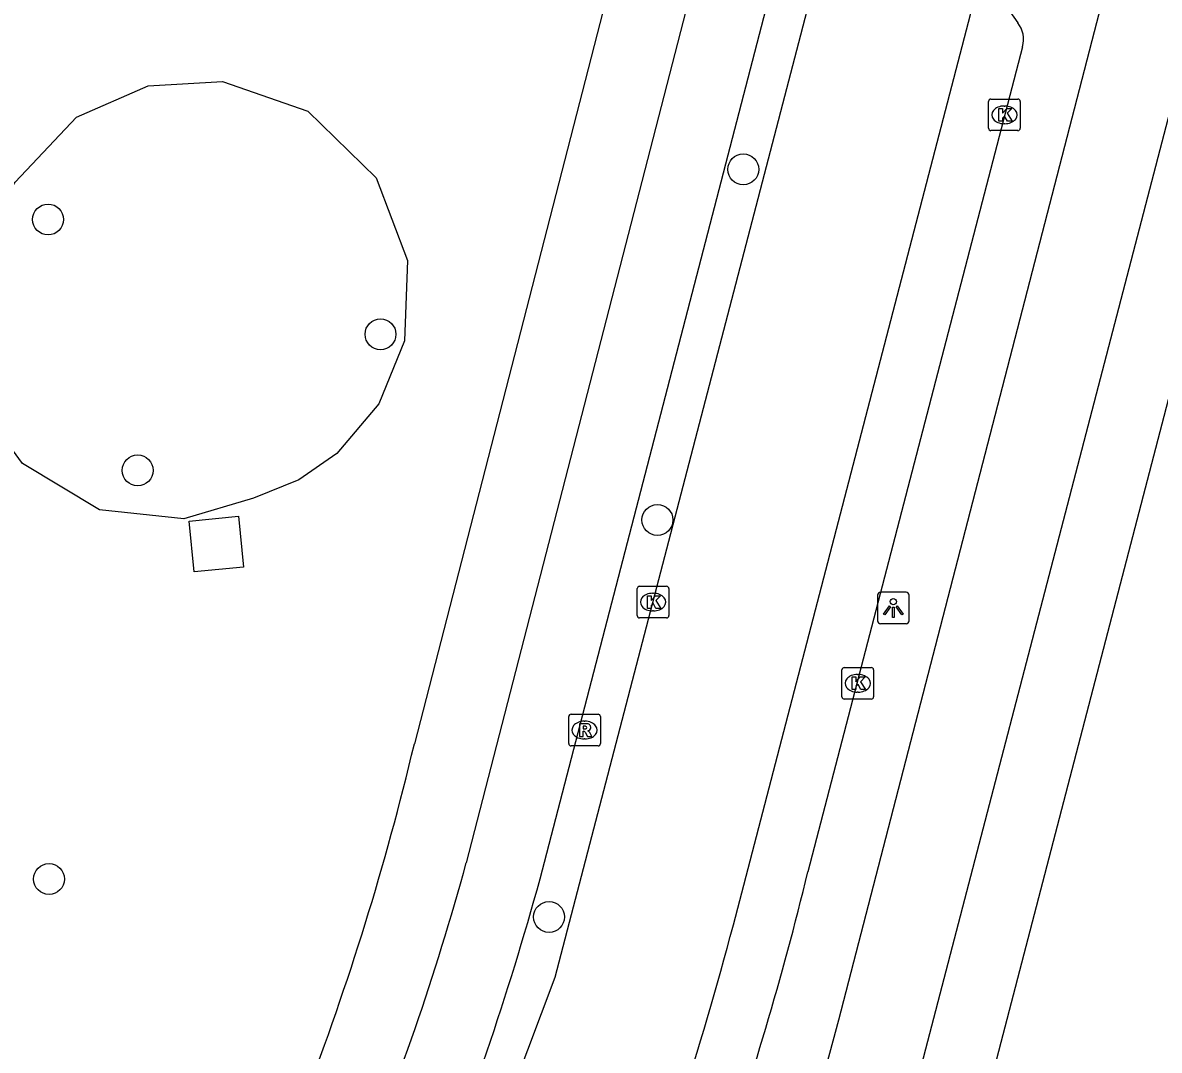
# Model space of a CAD drawing. Extents: x 161258 to 161838, y 380836 to 381727.
# Drawn here: x 161588.37 to 161624.35, y 381041.03 to 381073.56 of the extents above; entities that cross this region are included whole.
import ezdxf

# ---------------------------------------------------------------- set-up
doc = ezdxf.new("R2010")
doc.units = 0
for name, color, linetype in [('IMGEO_Boom', 7, 'Continuous'), ('IMGEO_Fietspad_gesloten', 7, 'Continuous'), ('IMGEO_Groenvoorziening', 7, 'Continuous'), ('IMGEO_Kolk', 7, 'Continuous'), ('IMGEO_Lichtpunt', 7, 'Continuous'), ('IMGEO_Parkeervlak_open', 7, 'Continuous'), ('IMGEO_Rijbaan_lokaal_open', 7, 'Continuous'), ('IMGEO_Rioolput', 7, 'Continuous'), ('IMGEO_Voetpad_open', 7, 'Continuous')]:
    doc.layers.add(name, color=color, linetype=linetype)

msp = doc.modelspace()

# ---------------------------------------------------------------- linework, layer by layer
at = {"layer": 'IMGEO_Boom'}
for centre in [(161611.178, 381068.914), (161589.172, 381067.327), (161599.696, 381063.693), (161592.009, 381059.384), (161608.462, 381057.815), (161589.203, 381046.447), (161605.032, 381045.247)]:
    msp.add_circle(centre, 0.489, dxfattribs=at)
at = {"layer": 'IMGEO_Fietspad_gesloten'}
for points in [[(161604.747, 381046.45), (161613.032, 381078.37), (161614.449, 381083.832)], [(161611.645, 381082.809), (161611.1, 381080.696), (161602.41, 381046.962)], [(161623.675, 381078.64), (161622.285, 381073.268), (161614.192, 381041.977), (161611.518, 381032.045)], [(161614.41, 381031.306), (161624.834, 381071.281)]]:
    msp.add_lwpolyline(points, dxfattribs=at)
for centre, radius, start, end in [((161520.434, 381069.403), 84.992, 337.28167, 344.69025), ((161510.42, 381072.524), 97.865, 337.84402, 344.54834)]:
    msp.add_arc(centre, radius, start, end, dxfattribs=at)
at = {"layer": 'IMGEO_Groenvoorziening'}
for points in [[(161593.47, 381057.848), (161590.796, 381058.132), (161588.364, 381059.602), (161587.119, 381061.287), (161586.428, 381063.985), (161586.925, 381066.648), (161588.132, 381068.513), (161590.075, 381070.562), (161592.337, 381071.564), (161594.695, 381071.696), (161597.397, 381070.758), (161599.561, 381068.642), (161600.55, 381066.026), (161600.455, 381063.485), (161599.642, 381061.494), (161598.314, 381059.92), (161597.11, 381059.083), (161595.678, 381058.505), (161593.47, 381057.848)], [(161593.801, 381056.17), (161593.64, 381057.777), (161595.198, 381057.933), (161595.359, 381056.325), (161593.801, 381056.17)]]:
    msp.add_lwpolyline(points, dxfattribs=at)
at = {"layer": 'IMGEO_Kolk'}
for p, q in [((161618.945, 381070.214), (161618.945, 381071.066)), ((161619.02, 381071.14), (161619.872, 381071.14)), ((161619.433, 381070.92), (161619.458, 381070.92)), ((161619.946, 381071.066), (161619.946, 381070.214)), ((161619.456, 381070.36), (161619.431, 381070.36)), ((161619.872, 381070.14), (161619.02, 381070.14)), ((161607.823, 381054.789), (161607.823, 381055.641)), ((161607.898, 381055.715), (161608.75, 381055.715)), ((161608.311, 381055.495), (161608.336, 381055.495)), ((161608.824, 381055.641), (161608.824, 381054.789)), ((161608.334, 381054.935), (161608.309, 381054.935)), ((161608.75, 381054.715), (161607.898, 381054.715)), ((161614.303, 381052.218), (161614.303, 381053.07)), ((161614.378, 381053.144), (161615.23, 381053.144)), ((161614.791, 381052.924), (161614.816, 381052.924)), ((161615.304, 381053.07), (161615.304, 381052.218)), ((161614.814, 381052.364), (161614.789, 381052.364)), ((161615.23, 381052.144), (161614.378, 381052.144))]:
    msp.add_line(p, q, dxfattribs=at)
for points in [[(161618.945, 381070.214), (161618.945, 381071.066)], [(161619.02, 381071.14), (161619.872, 381071.14)], [(161619.946, 381071.066), (161619.946, 381070.214)], [(161619.266, 381070.84), (161619.389, 381070.84), (161619.389, 381070.689), (161619.519, 381070.84), (161619.683, 381070.84), (161619.537, 381070.689), (161619.69, 381070.44), (161619.538, 381070.44), (161619.453, 381070.604), (161619.389, 381070.537), (161619.389, 381070.44), (161619.266, 381070.44), (161619.266, 381070.84)], [(161619.872, 381070.14), (161619.02, 381070.14)], [(161607.823, 381054.789), (161607.823, 381055.641)], [(161607.898, 381055.715), (161608.75, 381055.715)], [(161608.824, 381055.641), (161608.824, 381054.789)], [(161608.144, 381055.415), (161608.267, 381055.415), (161608.267, 381055.264), (161608.397, 381055.415), (161608.561, 381055.415), (161608.415, 381055.264), (161608.568, 381055.015), (161608.416, 381055.015), (161608.331, 381055.179), (161608.267, 381055.112), (161608.267, 381055.015), (161608.144, 381055.015), (161608.144, 381055.415)], [(161608.75, 381054.715), (161607.898, 381054.715)], [(161614.303, 381052.218), (161614.303, 381053.07)], [(161614.378, 381053.144), (161615.23, 381053.144)], [(161615.304, 381053.07), (161615.304, 381052.218)], [(161614.624, 381052.844), (161614.747, 381052.844), (161614.747, 381052.693), (161614.877, 381052.844), (161615.041, 381052.844), (161614.895, 381052.693), (161615.048, 381052.444), (161614.896, 381052.444), (161614.811, 381052.608), (161614.747, 381052.541), (161614.747, 381052.444), (161614.624, 381052.444), (161614.624, 381052.844)], [(161615.23, 381052.144), (161614.378, 381052.144)]]:
    msp.add_lwpolyline(points, dxfattribs=at)
for centre, start, end in [((161619.022, 381071.064), 91.552, 178.448), ((161619.022, 381071.064), 91.552, 178.448), ((161619.87, 381071.064), 1.552, 88.448), ((161619.87, 381071.064), 1.552, 88.448), ((161619.022, 381070.216), 181.552, 268.448), ((161619.022, 381070.216), 181.552, 268.448), ((161619.87, 381070.216), 271.552, 358.448), ((161619.87, 381070.216), 271.552, 358.448), ((161607.9, 381055.639), 91.552, 178.448), ((161607.9, 381055.639), 91.552, 178.448), ((161608.748, 381055.639), 1.552, 88.448), ((161608.748, 381055.639), 1.552, 88.448), ((161607.9, 381054.791), 181.552, 268.448), ((161607.9, 381054.791), 181.552, 268.448), ((161608.748, 381054.791), 271.552, 358.448), ((161608.748, 381054.791), 271.552, 358.448), ((161614.38, 381053.068), 91.552, 178.448), ((161614.38, 381053.068), 91.552, 178.448), ((161615.228, 381053.068), 1.552, 88.448), ((161615.228, 381053.068), 1.552, 88.448), ((161614.38, 381052.22), 181.552, 268.448), ((161614.38, 381052.22), 181.552, 268.448), ((161615.228, 381052.22), 271.552, 358.448), ((161615.228, 381052.22), 271.552, 358.448)]:
    msp.add_arc(centre, 0.0765, start, end, dxfattribs=at)
for centre, major_axis, ratio, start_param, end_param in [((161619.432, 381070.64), (-0.387, 0.002), 0.722429, 4.712389, 7.853982), ((161619.457, 381070.64), (-0.39, 0.002), 0.717154, 1.570796, 4.712389), ((161608.31, 381055.215), (-0.387, 0.002), 0.722429, 4.712389, 7.853982), ((161608.335, 381055.215), (-0.39, 0.002), 0.717154, 1.570796, 4.712389), ((161614.79, 381052.644), (-0.387, 0.002), 0.722429, 4.712389, 7.853982), ((161614.815, 381052.644), (-0.39, 0.002), 0.717154, 1.570796, 4.712389)]:
    msp.add_ellipse(centre, major_axis=major_axis, ratio=ratio, start_param=start_param, end_param=end_param, dxfattribs=at)
at = {"layer": 'IMGEO_Lichtpunt'}
for p, q in [((161616.332, 381055.529), (161615.524, 381055.529)), ((161616.332, 381055.529), (161615.524, 381055.529)), ((161615.43, 381055.434), (161615.43, 381054.627)), ((161615.43, 381055.434), (161615.43, 381054.627)), ((161616.426, 381054.627), (161616.426, 381055.434)), ((161616.426, 381054.627), (161616.426, 381055.434)), ((161615.524, 381054.533), (161616.332, 381054.533)), ((161615.524, 381054.533), (161616.332, 381054.533))]:
    msp.add_line(p, q, dxfattribs=at)
for points in [[(161615.804, 381055.098), (161615.843, 381055.07), (161615.655, 381054.808), (161615.617, 381054.835), (161615.804, 381055.098)], [(161616.016, 381055.07), (161616.054, 381055.097), (161616.241, 381054.835), (161616.202, 381054.807), (161616.016, 381055.07)], [(161615.906, 381055.05), (161615.953, 381055.05), (161615.953, 381054.728), (161615.906, 381054.728), (161615.906, 381055.05)]]:
    msp.add_lwpolyline(points, dxfattribs=at)
msp.add_circle((161615.929, 381055.232), 0.0994, dxfattribs=at)
for centre, start, end in [((161615.524, 381055.434), 90, 180), ((161615.524, 381055.434), 90, 180), ((161616.332, 381055.434), 0, 90), ((161616.332, 381055.434), 0, 90), ((161615.524, 381054.627), 180, 270), ((161615.524, 381054.627), 180, 270), ((161616.332, 381054.627), 270, 0), ((161616.332, 381054.627), 270, 360)]:
    msp.add_arc(centre, 0.0946, start, end, dxfattribs=at)
at = {"layer": 'IMGEO_Parkeervlak_open'}
for points in [[(161619.206, 381074.503), (161619.868, 381073.557)], [(161620.014, 381072.796), (161613.225, 381046.677)]]:
    msp.add_lwpolyline(points, dxfattribs=at)
for centre, radius, start, end in [((161619.209, 381073.036), 0.84, 343.409, 38.3118), ((161513.369, 381070.939), 102.762, 340.62746, 346.34356)]:
    msp.add_arc(centre, radius, start, end, dxfattribs=at)
at = {"layer": 'IMGEO_Rijbaan_lokaal_open'}
for points in [[(161599.503, 381028.136), (161605.221, 381043.341), (161614.04, 381077.154)], [(161610.867, 381044.998), (161618.915, 381075.896)]]:
    msp.add_lwpolyline(points, dxfattribs=at)
msp.add_arc((161499.797, 381074.42), 114.901, 339.08183, 345.16308, dxfattribs=at)
at = {"layer": 'IMGEO_Rioolput'}
for p, q in [((161605.655, 381050.738), (161605.655, 381051.59)), ((161605.73, 381051.664), (161606.582, 381051.664)), ((161606.656, 381051.59), (161606.656, 381050.738)), ((161606.143, 381051.444), (161606.168, 381051.444)), ((161606.166, 381050.884), (161606.141, 381050.884)), ((161606.582, 381050.664), (161605.73, 381050.664))]:
    msp.add_line(p, q, dxfattribs=at)
for points in [[(161605.655, 381050.738), (161605.655, 381051.59)], [(161605.73, 381051.664), (161606.582, 381051.664)], [(161606.656, 381051.59), (161606.656, 381050.738)], [(161606.244, 381051.362), (161605.992, 381051.364), (161605.992, 381050.964)], [(161605.992, 381050.964), (161606.116, 381050.964), (161606.116, 381051.126), (161606.127, 381051.126)], [(161606.17, 381051.283), (161606.116, 381051.283), (161606.116, 381051.202)], [(161606.116, 381051.202), (161606.168, 381051.202)], [(161606.174, 381051.097), (161606.245, 381050.964), (161606.385, 381050.964), (161606.32, 381051.09)], [(161606.582, 381050.664), (161605.73, 381050.664)]]:
    msp.add_lwpolyline(points, dxfattribs=at)
for centre, radius, start, end in [((161605.732, 381051.588), 0.0765, 91.552, 178.448), ((161605.732, 381051.588), 0.0765, 91.552, 178.448), ((161606.58, 381051.588), 0.0765, 1.552, 88.448), ((161606.58, 381051.588), 0.0765, 1.552, 88.448), ((161606.126, 381051.073), 0.0533, 26.0293, 88.6989), ((161606.152, 381051.391), 0.19, 274.7715, 282.9687), ((161606.176, 381051.187), 0.0964, 77.0061, 93.1865), ((161606.19, 381051.244), 0.0378, 276.6634, 79.6772), ((161606.243, 381051.252), 0.109, 350.3612, 89.416), ((161606.241, 381051.252), 0.112, 277.5842, 350.9817), ((161606.225, 381051.037), 0.108, 29.5134, 73.7905), ((161605.732, 381050.74), 0.0765, 181.552, 268.448), ((161605.732, 381050.74), 0.0765, 181.552, 268.448), ((161606.58, 381050.74), 0.0765, 271.552, 358.448), ((161606.58, 381050.74), 0.0765, 271.552, 358.448)]:
    msp.add_arc(centre, radius, start, end, dxfattribs=at)
for centre, major_axis, ratio, start_param, end_param in [((161606.142, 381051.164), (-0.387, 0.002), 0.722429, 4.712389, 7.853982), ((161606.167, 381051.164), (-0.39, 0.002), 0.717154, 1.570796, 4.712389)]:
    msp.add_ellipse(centre, major_axis=major_axis, ratio=ratio, start_param=start_param, end_param=end_param, dxfattribs=at)
at = {"layer": 'IMGEO_Voetpad_open'}
for points in [[(161607.387, 381076.457), (161600.767, 381050.73)], [(161616.62, 381030.824), (161626.757, 381069.781)]]:
    msp.add_lwpolyline(points, dxfattribs=at)
msp.add_arc((161516.082, 381070.784), 87.027, 338.89956, 346.6773, dxfattribs=at)

doc.saveas('drawing.dxf')
